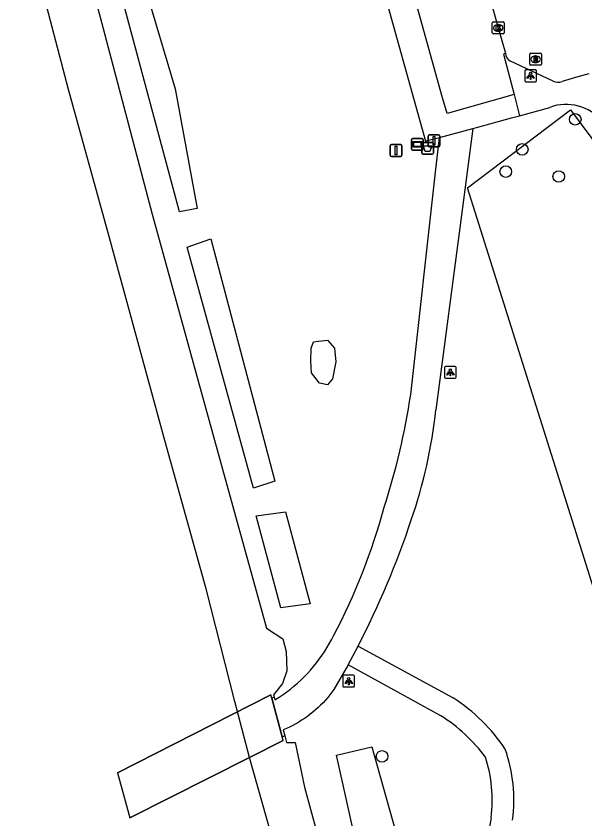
# Model space of a CAD drawing. Extents: x 159053 to 160041, y 380450 to 381422.
# Drawn here: x 159134.6 to 159182.7, y 380845.5 to 380913.3 of the extents above; entities that cross this region are included whole.
import ezdxf

# ---------------------------------------------------------------- set-up
doc = ezdxf.new("R2010")
doc.units = 0
for name, color, linetype in [('IMGEO_Afsluitpaal', 7, 'Continuous'), ('IMGEO_Afvalbak', 7, 'Continuous'), ('IMGEO_Boom', 7, 'Continuous'), ('IMGEO_Dek', 7, 'Continuous'), ('IMGEO_Groenvoorziening', 7, 'Continuous'), ('IMGEO_Hek', 7, 'Continuous'), ('IMGEO_Kolk', 7, 'Continuous'), ('IMGEO_Lichtpunt', 7, 'Continuous'), ('IMGEO_Meer_plas_ven_vijver', 7, 'Continuous'), ('IMGEO_Rietland', 7, 'Continuous'), ('IMGEO_Rijbaan_lokaal_open', 7, 'Continuous'), ('IMGEO_Rioolput', 7, 'Continuous'), ('IMGEO_Verklikker', 7, 'Continuous'), ('IMGEO_Voetpad_gesloten', 7, 'Continuous'), ('IMGEO_Voetpad_open', 7, 'Continuous'), ('IMGEO_Waterloop', 7, 'Continuous')]:
    doc.layers.add(name, color=color, linetype=linetype)

msp = doc.modelspace()

# ---------------------------------------------------------------- linework, layer by layer
at = {"layer": 'IMGEO_Afsluitpaal'}
for p, q in [((159169.482, 380902.38), (159169.482, 380903.18)), ((159169.482, 380903.18), (159169.482, 380902.38)), ((159169.582, 380903.28), (159170.372, 380903.28)), ((159170.372, 380903.28), (159169.582, 380903.28)), ((159170.472, 380903.18), (159170.472, 380902.38)), ((159170.472, 380902.38), (159170.472, 380903.18)), ((159166.282, 380901.56), (159166.282, 380902.36)), ((159166.282, 380902.36), (159166.282, 380901.56)), ((159166.382, 380902.46), (159167.172, 380902.46)), ((159167.172, 380902.46), (159166.382, 380902.46)), ((159167.272, 380902.36), (159167.272, 380901.56)), ((159167.272, 380901.56), (159167.272, 380902.36)), ((159170.372, 380902.28), (159169.582, 380902.28)), ((159169.582, 380902.28), (159170.372, 380902.28)), ((159167.172, 380901.46), (159166.382, 380901.46)), ((159166.382, 380901.46), (159167.172, 380901.46))]:
    msp.add_line(p, q, dxfattribs=at)
for points in [[(159169.902, 380903.155), (159170.052, 380903.155), (159170.052, 380902.405), (159169.902, 380902.405), (159169.902, 380903.155)], [(159166.702, 380902.335), (159166.852, 380902.335), (159166.852, 380901.585), (159166.702, 380901.585), (159166.702, 380902.335)]]:
    msp.add_lwpolyline(points, dxfattribs=at)
for centre, start, end in [((159169.582, 380903.18), 90, 180), ((159169.582, 380903.18), 90, 180), ((159170.372, 380903.18), 0, 90), ((159170.372, 380903.18), 360, 90), ((159166.382, 380902.36), 90, 180), ((159166.382, 380902.36), 90, 180), ((159167.172, 380902.36), 0, 90), ((159167.172, 380902.36), 360, 90), ((159169.582, 380902.38), 180, 270), ((159169.582, 380902.38), 180, 270), ((159170.372, 380902.38), 270, 0), ((159170.372, 380902.38), 270, 0), ((159166.382, 380901.56), 180, 270), ((159166.382, 380901.56), 180, 270), ((159167.172, 380901.56), 270, 0), ((159167.172, 380901.56), 270, 0)]:
    msp.add_arc(centre, 0.1, start, end, dxfattribs=at)
at = {"layer": 'IMGEO_Afvalbak'}
for p, q in [((159168.944, 380901.743), (159168.944, 380902.543)), ((159168.944, 380902.543), (159168.944, 380901.743)), ((159169.044, 380902.643), (159169.834, 380902.643)), ((159169.834, 380902.643), (159169.044, 380902.643)), ((159169.934, 380902.543), (159169.934, 380901.743)), ((159169.934, 380901.743), (159169.934, 380902.543)), ((159169.834, 380901.643), (159169.044, 380901.643)), ((159169.044, 380901.643), (159169.834, 380901.643))]:
    msp.add_line(p, q, dxfattribs=at)
msp.add_lwpolyline([(159169.087, 380902.357), (159169.791, 380902.357), (159169.642, 380901.887), (159169.236, 380901.887), (159169.087, 380902.357)], dxfattribs=at)
for centre, start, end in [((159169.044, 380902.543), 90, 180), ((159169.044, 380902.543), 90, 180), ((159169.834, 380902.543), 0, 90), ((159169.834, 380902.543), 360, 90), ((159169.044, 380901.743), 180, 270), ((159169.044, 380901.743), 180, 270), ((159169.834, 380901.743), 270, 0), ((159169.834, 380901.743), 270, 0)]:
    msp.add_arc(centre, 0.1, start, end, dxfattribs=at)
at = {"layer": 'IMGEO_Boom'}
for centre in [(159181.929, 380904.594), (159177.446, 380902.052), (159176.054, 380900.173), (159180.534, 380899.76), (159165.593, 380850.746)]:
    msp.add_circle(centre, 0.489, dxfattribs=at)
at = {"layer": 'IMGEO_Dek'}
msp.add_lwpolyline([(159144.267, 380845.552), (159154.39, 380850.661), (159157.238, 380852.098), (159157.16, 380852.387), (159156.276, 380855.661), (159156.197, 380855.952), (159152.856, 380854.255), (159143.21, 380849.356)], close=True, dxfattribs=at)
at = {"layer": 'IMGEO_Groenvoorziening'}
for points in [[(159135.853, 380943.146), (159135.135, 380940.832), (159134.646, 380939.256), (159136.059, 380934.341), (159141.766, 380913.224), (159146.16, 380896.565), (159152.113, 380875.025), (159155.818, 380861.582), (159157.195, 380860.696), (159157.498, 380859.612), (159157.537, 380857.969), (159157.168, 380856.895), (159156.422, 380855.947), (159156.475, 380855.762)], [(159172.819, 380898.811), (159181.526, 380905.386), (159185.147, 380900.542), (159183.575, 380897.299), (159190.092, 380874.776), (159191.452, 380860.006), (159185.91, 380857.299), (159172.819, 380898.811)], [(159157.361, 380852.49), (159157.5, 380851.935), (159158.238, 380851.91), (159159.044, 380848.136), (159163.047, 380833.48), (159167.797, 380815.145), (159168.307, 380814.08), (159168.71, 380813.63), (159169.403, 380812.854), (159170.582, 380811.629), (159171.589, 380810.256), (159172.467, 380808.688), (159173.399, 380806.044), (159174.529, 380802.504), (159175.289, 380799.933), (159175.411, 380798.052), (159175.434, 380796.406), (159175.295, 380794.475), (159175.114, 380792.902), (159175.195, 380791.012), (159175.709, 380788.864), (159176.846, 380783.679), (159178.187, 380779.088), (159178.194, 380777.607)]]:
    msp.add_lwpolyline(points, dxfattribs=at)
at = {"layer": 'IMGEO_Hek'}
for points in [[(159152.856, 380854.255), (159156.197, 380855.952)], [(159143.21, 380849.356), (159152.856, 380854.255)], [(159157.238, 380852.098), (159154.39, 380850.661)], [(159154.39, 380850.661), (159144.267, 380845.552)]]:
    msp.add_lwpolyline(points, dxfattribs=at)
at = {"layer": 'IMGEO_Kolk'}
for p, q in [((159174.918, 380911.896), (159174.918, 380912.748)), ((159174.993, 380912.822), (159175.845, 380912.822)), ((159175.919, 380912.748), (159175.919, 380911.896)), ((159175.429, 380912.042), (159175.404, 380912.042)), ((159175.406, 380912.602), (159175.431, 380912.602)), ((159175.845, 380911.822), (159174.993, 380911.822))]:
    msp.add_line(p, q, dxfattribs=at)
for points in [[(159174.918, 380911.896), (159174.918, 380912.748)], [(159174.993, 380912.822), (159175.845, 380912.822)], [(159175.919, 380912.748), (159175.919, 380911.896)], [(159175.239, 380912.522), (159175.362, 380912.522), (159175.362, 380912.371), (159175.492, 380912.522), (159175.656, 380912.522), (159175.51, 380912.371), (159175.663, 380912.122), (159175.511, 380912.122), (159175.426, 380912.286), (159175.362, 380912.219), (159175.362, 380912.122), (159175.239, 380912.122), (159175.239, 380912.522)], [(159175.845, 380911.822), (159174.993, 380911.822)]]:
    msp.add_lwpolyline(points, dxfattribs=at)
for centre, start, end in [((159174.995, 380912.746), 91.55205, 178.44795), ((159174.995, 380912.746), 91.55205, 178.44795), ((159175.843, 380912.746), 1.55205, 88.44795), ((159175.843, 380912.746), 1.55205, 88.44795), ((159174.995, 380911.898), 181.55205, 268.44795), ((159174.995, 380911.898), 181.55205, 268.44795), ((159175.843, 380911.898), 271.55205, 358.44795), ((159175.843, 380911.898), 271.55205, 358.44795)]:
    msp.add_arc(centre, 0.0765, start, end, dxfattribs=at)
for centre, major_axis, ratio, start_param, end_param in [((159175.405, 380912.322), (-0.387, 0.002), 0.722429, 4.712389, 7.853982), ((159175.43, 380912.322), (-0.39, 0.002), 0.717154, 1.570796, 4.712389)]:
    msp.add_ellipse(centre, major_axis=major_axis, ratio=ratio, start_param=start_param, end_param=end_param, dxfattribs=at)
at = {"layer": 'IMGEO_Lichtpunt'}
for p, q in [((159177.657, 380908.678), (159177.657, 380907.871)), ((159177.657, 380908.678), (159177.657, 380907.871)), ((159178.559, 380908.773), (159177.751, 380908.773)), ((159178.559, 380908.773), (159177.751, 380908.773)), ((159178.653, 380907.871), (159178.653, 380908.678)), ((159178.653, 380907.871), (159178.653, 380908.678)), ((159177.751, 380907.777), (159178.559, 380907.777)), ((159177.751, 380907.777), (159178.559, 380907.777)), ((159170.871, 380883.608), (159170.871, 380882.801)), ((159170.871, 380883.608), (159170.871, 380882.801)), ((159171.773, 380883.703), (159170.965, 380883.703)), ((159171.773, 380883.703), (159170.965, 380883.703)), ((159171.867, 380882.801), (159171.867, 380883.608)), ((159171.867, 380882.801), (159171.867, 380883.608)), ((159170.965, 380882.707), (159171.773, 380882.707)), ((159170.965, 380882.707), (159171.773, 380882.707)), ((159162.277, 380857.515), (159162.277, 380856.708)), ((159162.277, 380857.515), (159162.277, 380856.708)), ((159163.179, 380857.61), (159162.371, 380857.61)), ((159163.179, 380857.61), (159162.371, 380857.61)), ((159163.273, 380856.708), (159163.273, 380857.515)), ((159163.273, 380856.708), (159163.273, 380857.515)), ((159162.371, 380856.614), (159163.179, 380856.614)), ((159162.371, 380856.614), (159163.179, 380856.614))]:
    msp.add_line(p, q, dxfattribs=at)
for points in [[(159178.031, 380908.342), (159178.07, 380908.314), (159177.882, 380908.052), (159177.844, 380908.079), (159178.031, 380908.342)], [(159178.133, 380908.294), (159178.18, 380908.294), (159178.18, 380907.972), (159178.133, 380907.972), (159178.133, 380908.294)], [(159178.243, 380908.314), (159178.281, 380908.341), (159178.468, 380908.079), (159178.429, 380908.051), (159178.243, 380908.314)], [(159171.245, 380883.272), (159171.284, 380883.244), (159171.096, 380882.982), (159171.058, 380883.009), (159171.245, 380883.272)], [(159171.347, 380883.224), (159171.394, 380883.224), (159171.394, 380882.902), (159171.347, 380882.902), (159171.347, 380883.224)], [(159171.457, 380883.244), (159171.495, 380883.271), (159171.682, 380883.009), (159171.643, 380882.981), (159171.457, 380883.244)], [(159162.651, 380857.179), (159162.69, 380857.151), (159162.502, 380856.889), (159162.464, 380856.916), (159162.651, 380857.179)], [(159162.753, 380857.131), (159162.8, 380857.131), (159162.8, 380856.809), (159162.753, 380856.809), (159162.753, 380857.131)], [(159162.863, 380857.151), (159162.901, 380857.178), (159163.088, 380856.916), (159163.049, 380856.888), (159162.863, 380857.151)]]:
    msp.add_lwpolyline(points, dxfattribs=at)
for centre in [(159178.156, 380908.476), (159171.37, 380883.406), (159162.776, 380857.313)]:
    msp.add_circle(centre, 0.0994, dxfattribs=at)
for centre, start, end in [((159177.751, 380908.678), 90, 180), ((159177.751, 380908.678), 90, 180), ((159178.559, 380908.678), 0, 90), ((159178.559, 380908.678), 0, 90), ((159177.751, 380907.871), 180, 270), ((159177.751, 380907.871), 180, 270), ((159178.559, 380907.871), 270, 0), ((159178.559, 380907.871), 270, 360), ((159170.965, 380883.608), 90, 180), ((159170.965, 380883.608), 90, 180), ((159171.773, 380883.608), 0, 90), ((159171.773, 380883.608), 0, 90), ((159170.965, 380882.801), 180, 270), ((159170.965, 380882.801), 180, 270), ((159171.773, 380882.801), 270, 0), ((159171.773, 380882.801), 270, 360), ((159162.371, 380857.515), 90, 180), ((159162.371, 380857.515), 90, 180), ((159163.179, 380857.515), 0, 90), ((159163.179, 380857.515), 0, 90), ((159162.371, 380856.708), 180, 270), ((159162.371, 380856.708), 180, 270), ((159163.179, 380856.708), 270, 0), ((159163.179, 380856.708), 270, 360)]:
    msp.add_arc(centre, 0.0946, start, end, dxfattribs=at)
at = {"layer": 'IMGEO_Meer_plas_ven_vijver'}
msp.add_lwpolyline([(159160.315, 380882.284), (159159.632, 380883.155), (159159.561, 380884.168), (159159.609, 380885.251), (159159.797, 380885.793), (159160.221, 380885.84), (159160.974, 380885.934), (159161.563, 380885.251), (159161.681, 380884.097), (159161.398, 380882.661), (159160.974, 380882.166), (159160.315, 380882.284)], dxfattribs=at)
at = {"layer": 'IMGEO_Rietland'}
for points in [[(159149.958, 380897.057), (159148.453, 380896.769), (159141.318, 380923.461), (159143.2, 380923.677), (159148.103, 380907.186), (159149.958, 380897.057)], [(159154.736, 380873.405), (159149.101, 380893.785), (159151.112, 380894.501), (159156.528, 380873.998), (159154.736, 380873.405)], [(159157.024, 380863.311), (159154.948, 380871.082), (159157.441, 380871.419), (159159.517, 380863.648), (159157.024, 380863.311)], [(159163.487, 380843.021), (159161.751, 380850.845), (159164.727, 380851.542), (159166.959, 380843.635), (159163.487, 380843.021)]]:
    msp.add_lwpolyline(points, dxfattribs=at)
at = {"layer": 'IMGEO_Rijbaan_lokaal_open'}
for points in [[(159171.826, 380925.19), (159175.419, 380912.322), (159176.02, 380910.192)], [(159180.049, 380907.811), (159176.452, 380909.519)], [(159183.081, 380908.43), (159181.946, 380908.117), (159180.823, 380907.788)]]:
    msp.add_lwpolyline(points, dxfattribs=at)
for centre, radius, start, end in [((159176.745, 380910.182), 0.725, 179.21491, 246.17805), ((159180.471, 380908.967), 1.231, 249.96351, 286.63231)]:
    msp.add_arc(centre, radius, start, end, dxfattribs=at)
at = {"layer": 'IMGEO_Rioolput'}
for p, q in [((159178.078, 380909.247), (159178.078, 380910.099)), ((159178.153, 380910.173), (159179.005, 380910.173)), ((159178.566, 380909.953), (159178.591, 380909.953)), ((159179.079, 380910.099), (159179.079, 380909.247)), ((159178.589, 380909.393), (159178.564, 380909.393)), ((159179.005, 380909.173), (159178.153, 380909.173))]:
    msp.add_line(p, q, dxfattribs=at)
for points in [[(159178.078, 380909.247), (159178.078, 380910.099)], [(159178.153, 380910.173), (159179.005, 380910.173)], [(159179.079, 380910.099), (159179.079, 380909.247)], [(159178.667, 380909.871), (159178.415, 380909.873), (159178.415, 380909.473)], [(159178.415, 380909.473), (159178.539, 380909.473), (159178.539, 380909.635), (159178.55, 380909.635)], [(159178.593, 380909.792), (159178.539, 380909.792), (159178.539, 380909.711)], [(159178.539, 380909.711), (159178.591, 380909.711)], [(159178.597, 380909.606), (159178.668, 380909.473), (159178.808, 380909.473), (159178.743, 380909.599)], [(159179.005, 380909.173), (159178.153, 380909.173)]]:
    msp.add_lwpolyline(points, dxfattribs=at)
for centre, radius, start, end in [((159178.155, 380910.097), 0.0765, 91.55205, 178.44795), ((159178.155, 380910.097), 0.0765, 91.55205, 178.44795), ((159179.003, 380910.097), 0.0765, 1.55205, 88.44795), ((159179.003, 380910.097), 0.0765, 1.55205, 88.44795), ((159178.549, 380909.582), 0.0533, 26.02933, 88.69889), ((159178.575, 380909.9), 0.19, 274.7715, 282.96867), ((159178.599, 380909.696), 0.0964, 77.00612, 93.18647), ((159178.613, 380909.753), 0.0378, 276.66336, 79.67722), ((159178.666, 380909.761), 0.109, 350.36119, 89.41601), ((159178.664, 380909.761), 0.112, 277.58423, 350.98172), ((159178.648, 380909.546), 0.108, 29.51342, 73.79051), ((159178.155, 380909.249), 0.0765, 181.55205, 268.44795), ((159178.155, 380909.249), 0.0765, 181.55205, 268.44795), ((159179.003, 380909.249), 0.0765, 271.55205, 358.44795), ((159179.003, 380909.249), 0.0765, 271.55205, 358.44795)]:
    msp.add_arc(centre, radius, start, end, dxfattribs=at)
for centre, major_axis, ratio, start_param, end_param in [((159178.565, 380909.673), (-0.387, 0.002), 0.722429, 4.712389, 7.853982), ((159178.59, 380909.673), (-0.39, 0.002), 0.717154, 1.570796, 4.712389)]:
    msp.add_ellipse(centre, major_axis=major_axis, ratio=ratio, start_param=start_param, end_param=end_param, dxfattribs=at)
at = {"layer": 'IMGEO_Verklikker'}
for p, q in [((159168.082, 380902.08), (159168.082, 380902.88)), ((159168.082, 380902.88), (159168.082, 380902.08)), ((159168.182, 380902.98), (159168.972, 380902.98)), ((159168.972, 380902.98), (159168.182, 380902.98)), ((159169.072, 380902.88), (159169.072, 380902.08)), ((159169.072, 380902.08), (159169.072, 380902.88)), ((159168.972, 380901.98), (159168.182, 380901.98)), ((159168.182, 380901.98), (159168.972, 380901.98))]:
    msp.add_line(p, q, dxfattribs=at)
for points in [[(159168.183, 380902.712), (159168.971, 380902.712), (159168.971, 380902.248), (159168.183, 380902.248), (159168.183, 380902.712)], [(159168.248, 380902.647), (159168.248, 380902.313), (159168.906, 380902.313), (159168.906, 380902.647), (159168.248, 380902.647)]]:
    msp.add_lwpolyline(points, dxfattribs=at)
for centre, start, end in [((159168.182, 380902.88), 90, 180), ((159168.182, 380902.88), 90, 180), ((159168.972, 380902.88), 0, 90), ((159168.972, 380902.88), 360, 90), ((159168.182, 380902.08), 180, 270), ((159168.182, 380902.08), 180, 270), ((159168.972, 380902.08), 270, 0), ((159168.972, 380902.08), 270, 0)]:
    msp.add_arc(centre, 0.1, start, end, dxfattribs=at)
at = {"layer": 'IMGEO_Voetpad_gesloten'}
for points in [[(159173.267, 380903.812), (159172.309, 380896.507), (159170.152, 380880.053)], [(159170.437, 380903.066), (159173.267, 380903.812)], [(159168.018, 380881.346), (159170.081, 380899.87), (159170.437, 380903.066)], [(159156.475, 380855.762), (159156.54, 380855.522), (159156.906, 380855.757), (159157.224, 380855.974), (159157.537, 380856.202), (159157.844, 380856.439), (159158.145, 380856.685), (159158.439, 380856.94), (159158.726, 380857.204), (159159.006, 380857.476), (159159.277, 380857.757), (159159.541, 380858.045), (159159.796, 380858.341), (159160.042, 380858.644), (159160.279, 380858.954), (159160.507, 380859.269), (159160.725, 380859.591), (159160.934, 380859.918), (159161.132, 380860.25), (159161.32, 380860.587), (159161.498, 380860.927)], [(159162.721, 380858.5), (159163.561, 380860.075)], [(159162.721, 380858.5), (159161.527, 380856.408), (159161.357, 380856.175), (159161.18, 380855.945), (159160.995, 380855.721), (159160.803, 380855.501), (159160.605, 380855.287), (159160.399, 380855.078), (159160.187, 380854.875), (159159.969, 380854.679), (159159.745, 380854.489), (159159.516, 380854.305), (159159.28, 380854.129), (159159.04, 380853.96), (159158.796, 380853.798), (159158.547, 380853.644), (159158.294, 380853.498), (159158.037, 380853.359), (159157.777, 380853.229), (159157.514, 380853.107), (159157.228, 380852.984), (159157.361, 380852.49)], [(159156.475, 380855.762), (159156.276, 380855.661), (159157.16, 380852.387), (159157.361, 380852.49)]]:
    msp.add_lwpolyline(points, dxfattribs=at)
for centre, radius, start, end in [((159109.879, 380889.991), 58.778, 341.99573, 351.54268), ((159127.677, 380884.69), 42.727, 340.95256, 353.7696), ((159113.411, 380886.109), 54.282, 332.35983, 344.7408), ((159098.122, 380893.981), 73.701, 332.6096, 341.62327)]:
    msp.add_arc(centre, radius, start, end, dxfattribs=at)
at = {"layer": 'IMGEO_Voetpad_open'}
for points in [[(159136.724, 381019.477), (159136.794, 381019.225), (159142.155, 381000), (159169.272, 380902.756), (159169.52, 380902.824), (159170.437, 380903.066)], [(159176.751, 380906.682), (159171.088, 380905.081), (159170.647, 380906.602), (159165.816, 380924.004), (159165.387, 380925.483), (159165.522, 380925.532)], [(159176.02, 380910.192), (159175.85, 380910.102), (159176.751, 380906.682)], [(159176.751, 380906.682), (159177.202, 380904.893)], [(159177.202, 380904.893), (159179.782, 380905.605)], [(159173.267, 380903.812), (159173.699, 380903.926), (159176.532, 380904.708), (159177.202, 380904.893)], [(159163.561, 380860.075), (159171.617, 380855.684)], [(159170.571, 380854.179), (159162.721, 380858.5)]]:
    msp.add_lwpolyline(points, dxfattribs=at)
for centre, radius, start, end in [((159181.166, 380901.92), 3.936, 39.22427, 110.5785), ((159163.47, 380843.02), 15.058, 33.58059, 57.24606), ((159162.977, 380842.224), 14.163, 36.62809, 57.57449), ((159163.635, 380847.063), 13.101, 352.57427, 19.09545), ((159162.982, 380847.052), 11.924, 352.97425, 17.685), ((159206.851, 380839.719), 32.568, 169.60854, 179.20058)]:
    msp.add_arc(centre, radius, start, end, dxfattribs=at)
at = {"layer": 'IMGEO_Waterloop'}
msp.add_lwpolyline([(159178.726, 380764.487), (159154.39, 380850.661), (159153.137, 380855.378), (159150.722, 380864.907), (159147.229, 380877.446), (159142.467, 380894.874), (159139.07, 380907.114), (159136.325, 380917.673)], dxfattribs=at)

doc.saveas('drawing.dxf')
